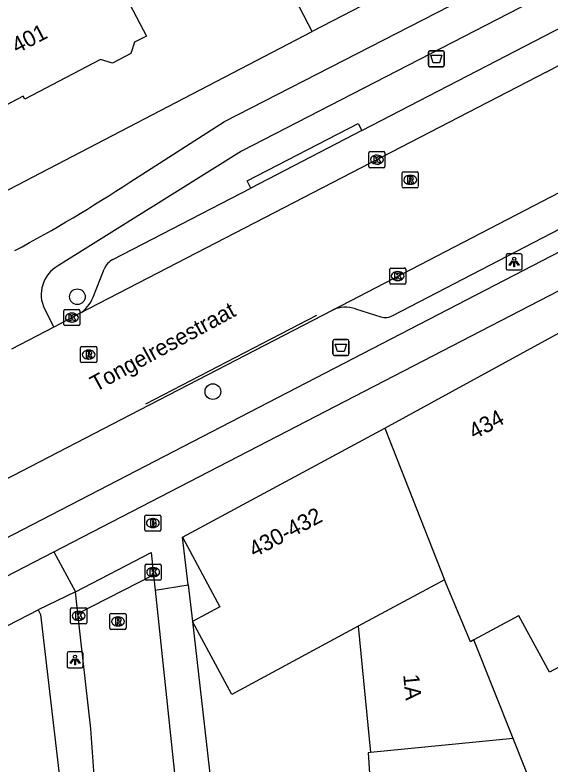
# Model space of a CAD drawing. Extents: x 163010 to 163853, y 382793 to 383982.
# Drawn here: x 163654.44 to 163687.82, y 383759.09 to 383805.82 of the extents above; entities that cross this region are included whole.
import ezdxf

# ---------------------------------------------------------------- set-up
doc = ezdxf.new("R2010")
doc.units = 0
for name, color, linetype in [('IMGEO_Afvalbak', 7, 'Continuous'), ('IMGEO_Boom', 7, 'Continuous'), ('IMGEO_Brandkraan', 7, 'Continuous'), ('IMGEO_Fietspad_open', 7, 'Continuous'), ('IMGEO_Kolk', 7, 'Continuous'), ('IMGEO_Lichtpunt', 7, 'Continuous'), ('IMGEO_Lijnafwatering', 7, 'Continuous'), ('IMGEO_Openbare_ruimte_label', 7, 'Continuous'), ('IMGEO_Pand', 7, 'Continuous'), ('IMGEO_Pand_nummerreeks', 7, 'Continuous'), ('IMGEO_Parkeervlak_open', 7, 'Continuous'), ('IMGEO_Rijbaan_lokaal_gesloten', 7, 'Continuous'), ('IMGEO_Rioolput', 7, 'Continuous'), ('IMGEO_Voetpad_open', 7, 'Continuous')]:
    doc.layers.add(name, color=color, linetype=linetype)

msp = doc.modelspace()

# ---------------------------------------------------------------- linework, layer by layer
at = {"layer": 'IMGEO_Afvalbak'}
for p, q in [((163680.18, 383802.691), (163680.18, 383803.491)), ((163680.18, 383803.491), (163680.18, 383802.691)), ((163680.28, 383803.591), (163681.07, 383803.591)), ((163681.07, 383803.591), (163680.28, 383803.591)), ((163681.17, 383803.491), (163681.17, 383802.691)), ((163681.17, 383802.691), (163681.17, 383803.491)), ((163681.07, 383802.591), (163680.28, 383802.591)), ((163680.28, 383802.591), (163681.07, 383802.591)), ((163674.237, 383784.702), (163674.237, 383785.502)), ((163674.237, 383785.502), (163674.237, 383784.702)), ((163674.337, 383785.602), (163675.127, 383785.602)), ((163675.127, 383785.602), (163674.337, 383785.602)), ((163675.227, 383785.502), (163675.227, 383784.702)), ((163675.227, 383784.702), (163675.227, 383785.502)), ((163675.127, 383784.602), (163674.337, 383784.602)), ((163674.337, 383784.602), (163675.127, 383784.602))]:
    msp.add_line(p, q, dxfattribs=at)
for points in [[(163680.323, 383803.305), (163681.027, 383803.305), (163680.878, 383802.835), (163680.472, 383802.835), (163680.323, 383803.305)], [(163674.38, 383785.316), (163675.084, 383785.316), (163674.935, 383784.846), (163674.529, 383784.846), (163674.38, 383785.316)]]:
    msp.add_lwpolyline(points, dxfattribs=at)
for centre, start, end in [((163680.28, 383803.491), 90, 180), ((163680.28, 383803.491), 90, 180), ((163681.07, 383803.491), 0, 90), ((163681.07, 383803.491), 360, 90), ((163680.28, 383802.691), 180, 270), ((163680.28, 383802.691), 180, 270), ((163681.07, 383802.691), 270, 0), ((163681.07, 383802.691), 270, 0), ((163674.337, 383785.502), 90, 180), ((163674.337, 383785.502), 90, 180), ((163675.127, 383785.502), 0, 90), ((163675.127, 383785.502), 360, 90), ((163674.337, 383784.702), 180, 270), ((163674.337, 383784.702), 180, 270), ((163675.127, 383784.702), 270, 0), ((163675.127, 383784.702), 270, 0)]:
    msp.add_arc(centre, 0.1, start, end, dxfattribs=at)
at = {"layer": 'IMGEO_Boom'}
for centre in [(163658.322, 383788.262), (163666.76, 383782.349)]:
    msp.add_circle(centre, 0.489, dxfattribs=at)
at = {"layer": 'IMGEO_Brandkraan'}
for p, q in [((163662.523, 383773.736), (163662.523, 383774.588)), ((163662.598, 383774.662), (163663.45, 383774.662)), ((163663.011, 383774.442), (163663.036, 383774.442)), ((163663.524, 383774.588), (163663.524, 383773.736)), ((163663.034, 383773.882), (163663.009, 383773.882)), ((163663.45, 383773.662), (163662.598, 383773.662))]:
    msp.add_line(p, q, dxfattribs=at)
for points in [[(163662.523, 383773.736), (163662.523, 383774.588)], [(163662.598, 383774.662), (163663.45, 383774.662)], [(163662.871, 383774.362), (163662.871, 383773.962), (163663.084, 383773.962)], [(163663.102, 383774.362), (163662.871, 383774.362)], [(163663.05, 383774.281), (163662.996, 383774.281), (163662.996, 383774.205)], [(163663.524, 383774.588), (163663.524, 383773.736)], [(163662.996, 383774.205), (163663.049, 383774.205)], [(163663.058, 383774.129), (163662.996, 383774.129), (163662.996, 383774.048)], [(163662.996, 383774.048), (163663.058, 383774.048)], [(163663.45, 383773.662), (163662.598, 383773.662)]]:
    msp.add_lwpolyline(points, dxfattribs=at)
for centre, radius, start, end in [((163662.6, 383774.586), 0.0765, 91.552, 178.448), ((163662.6, 383774.586), 0.0765, 91.552, 178.448), ((163663.051, 383774.243), 0.0379, 267.8285, 90.9355), ((163663.106, 383774.217), 0.145, 59.4692, 91.5367), ((163663.131, 383774.264), 0.0922, 285.5137, 58.1501), ((163663.448, 383774.586), 0.0765, 1.552, 88.448), ((163663.448, 383774.586), 0.0765, 1.552, 88.448), ((163663.059, 383774.088), 0.0404, 269.8759, 90.5077), ((163663.09, 383774.213), 0.251, 268.6676, 293.5347), ((163663.136, 383774.072), 0.105, 301.3115, 78.989), ((163662.6, 383773.738), 0.0765, 181.552, 268.448), ((163662.6, 383773.738), 0.0765, 181.552, 268.448), ((163663.448, 383773.738), 0.0765, 271.552, 358.448), ((163663.448, 383773.738), 0.0765, 271.552, 358.448)]:
    msp.add_arc(centre, radius, start, end, dxfattribs=at)
for centre, major_axis, ratio, start_param, end_param in [((163663.01, 383774.162), (-0.387, 0.002), 0.722429, 4.712389, 7.853982), ((163663.035, 383774.162), (-0.39, 0.002), 0.717154, 1.570796, 4.712389)]:
    msp.add_ellipse(centre, major_axis=major_axis, ratio=ratio, start_param=start_param, end_param=end_param, dxfattribs=at)
at = {"layer": 'IMGEO_Fietspad_open'}
for points in [[(163661.585, 383795.402), (163667.493, 383799.174), (163685.63, 383808.512)], [(163686.51, 383806.599), (163668.547, 383797.34), (163657.144, 383790.2)], [(163712.53, 383803.588), (163609.061, 383750), (163577.13, 383733.482), (163519.926, 383703.889)], [(163656.849, 383772.366), (163712.524, 383801.169)], [(163656.291, 383787.476), (163656.866, 383786.375)], [(163520.71, 383701.927), (163578.184, 383731.666), (163613.616, 383750), (163656.849, 383772.366)]]:
    msp.add_lwpolyline(points, dxfattribs=at)
for centre, radius, start, end in [((163610.389, 383873.008), 92.971, 298.27875, 303.41278), ((163658.106, 383788.403), 2.038, 118.169, 207.0559)]:
    msp.add_arc(centre, radius, start, end, dxfattribs=at)
at = {"layer": 'IMGEO_Kolk'}
for p, q in [((163676.474, 383796.376), (163676.474, 383797.228)), ((163676.549, 383797.302), (163677.401, 383797.302)), ((163677.475, 383797.228), (163677.475, 383796.376)), ((163676.962, 383797.082), (163676.987, 383797.082)), ((163677.401, 383796.302), (163676.549, 383796.302)), ((163676.985, 383796.522), (163676.96, 383796.522)), ((163677.77, 383789.126), (163677.77, 383789.978)), ((163677.845, 383790.052), (163678.697, 383790.052)), ((163678.258, 383789.832), (163678.283, 383789.832)), ((163678.771, 383789.978), (163678.771, 383789.126)), ((163678.281, 383789.272), (163678.256, 383789.272)), ((163678.697, 383789.052), (163677.845, 383789.052)), ((163657.48, 383786.534), (163657.48, 383787.386)), ((163657.555, 383787.46), (163658.407, 383787.46)), ((163658.481, 383787.386), (163658.481, 383786.534)), ((163657.968, 383787.24), (163657.993, 383787.24)), ((163658.407, 383786.46), (163657.555, 383786.46)), ((163657.991, 383786.68), (163657.966, 383786.68)), ((163662.538, 383770.674), (163662.538, 383771.526)), ((163662.613, 383771.6), (163663.465, 383771.6)), ((163663.539, 383771.526), (163663.539, 383770.674)), ((163663.026, 383771.38), (163663.051, 383771.38)), ((163663.465, 383770.6), (163662.613, 383770.6)), ((163663.049, 383770.82), (163663.024, 383770.82)), ((163657.902, 383767.951), (163657.902, 383768.803)), ((163657.977, 383768.877), (163658.829, 383768.877)), ((163658.39, 383768.657), (163658.415, 383768.657)), ((163658.903, 383768.803), (163658.903, 383767.951)), ((163658.829, 383767.877), (163657.977, 383767.877)), ((163658.413, 383768.097), (163658.388, 383768.097))]:
    msp.add_line(p, q, dxfattribs=at)
for points in [[(163676.474, 383796.376), (163676.474, 383797.228)], [(163676.549, 383797.302), (163677.401, 383797.302)], [(163677.475, 383797.228), (163677.475, 383796.376)], [(163676.795, 383797.002), (163676.918, 383797.002), (163676.918, 383796.851), (163677.048, 383797.002), (163677.212, 383797.002), (163677.066, 383796.851), (163677.219, 383796.602), (163677.067, 383796.602), (163676.982, 383796.766), (163676.918, 383796.699), (163676.918, 383796.602), (163676.795, 383796.602), (163676.795, 383797.002)], [(163677.401, 383796.302), (163676.549, 383796.302)], [(163677.77, 383789.126), (163677.77, 383789.978)], [(163677.845, 383790.052), (163678.697, 383790.052)], [(163678.091, 383789.752), (163678.214, 383789.752), (163678.214, 383789.601), (163678.344, 383789.752), (163678.508, 383789.752), (163678.362, 383789.601), (163678.515, 383789.352), (163678.363, 383789.352), (163678.278, 383789.516), (163678.214, 383789.449), (163678.214, 383789.352), (163678.091, 383789.352), (163678.091, 383789.752)], [(163678.771, 383789.978), (163678.771, 383789.126)], [(163678.697, 383789.052), (163677.845, 383789.052)], [(163657.48, 383786.534), (163657.48, 383787.386)], [(163657.555, 383787.46), (163658.407, 383787.46)], [(163658.481, 383787.386), (163658.481, 383786.534)], [(163657.801, 383787.16), (163657.924, 383787.16), (163657.924, 383787.009), (163658.054, 383787.16), (163658.218, 383787.16), (163658.072, 383787.009), (163658.225, 383786.76), (163658.073, 383786.76), (163657.988, 383786.924), (163657.924, 383786.857), (163657.924, 383786.76), (163657.801, 383786.76), (163657.801, 383787.16)], [(163658.407, 383786.46), (163657.555, 383786.46)], [(163662.538, 383770.674), (163662.538, 383771.526)], [(163662.613, 383771.6), (163663.465, 383771.6)], [(163663.539, 383771.526), (163663.539, 383770.674)], [(163662.859, 383771.3), (163662.982, 383771.3), (163662.982, 383771.149), (163663.112, 383771.3), (163663.276, 383771.3), (163663.13, 383771.149), (163663.283, 383770.9), (163663.131, 383770.9), (163663.046, 383771.064), (163662.982, 383770.997), (163662.982, 383770.9), (163662.859, 383770.9), (163662.859, 383771.3)], [(163663.465, 383770.6), (163662.613, 383770.6)], [(163657.902, 383767.951), (163657.902, 383768.803)], [(163657.977, 383768.877), (163658.829, 383768.877)], [(163658.903, 383768.803), (163658.903, 383767.951)], [(163658.223, 383768.577), (163658.346, 383768.577), (163658.346, 383768.426), (163658.476, 383768.577), (163658.64, 383768.577), (163658.494, 383768.426), (163658.647, 383768.177), (163658.495, 383768.177), (163658.41, 383768.341), (163658.346, 383768.274), (163658.346, 383768.177), (163658.223, 383768.177), (163658.223, 383768.577)], [(163658.829, 383767.877), (163657.977, 383767.877)]]:
    msp.add_lwpolyline(points, dxfattribs=at)
for centre, start, end in [((163676.551, 383797.226), 91.552, 178.448), ((163676.551, 383797.226), 91.552, 178.448), ((163677.399, 383797.226), 1.552, 88.448), ((163677.399, 383797.226), 1.552, 88.448), ((163676.551, 383796.378), 181.552, 268.448), ((163676.551, 383796.378), 181.552, 268.448), ((163677.399, 383796.378), 271.552, 358.448), ((163677.399, 383796.378), 271.552, 358.448), ((163677.847, 383789.976), 91.552, 178.448), ((163677.847, 383789.976), 91.552, 178.448), ((163678.695, 383789.976), 1.552, 88.448), ((163678.695, 383789.976), 1.552, 88.448), ((163677.847, 383789.128), 181.552, 268.448), ((163677.847, 383789.128), 181.552, 268.448), ((163678.695, 383789.128), 271.552, 358.448), ((163678.695, 383789.128), 271.552, 358.448), ((163657.557, 383787.384), 91.552, 178.448), ((163657.557, 383787.384), 91.552, 178.448), ((163658.405, 383787.384), 1.552, 88.448), ((163658.405, 383787.384), 1.552, 88.448), ((163657.557, 383786.536), 181.552, 268.448), ((163657.557, 383786.536), 181.552, 268.448), ((163658.405, 383786.536), 271.552, 358.448), ((163658.405, 383786.536), 271.552, 358.448), ((163662.615, 383771.524), 91.552, 178.448), ((163662.615, 383771.524), 91.552, 178.448), ((163663.463, 383771.524), 1.552, 88.448), ((163663.463, 383771.524), 1.552, 88.448), ((163662.615, 383770.676), 181.552, 268.448), ((163662.615, 383770.676), 181.552, 268.448), ((163663.463, 383770.676), 271.552, 358.448), ((163663.463, 383770.676), 271.552, 358.448), ((163657.979, 383768.801), 91.552, 178.448), ((163657.979, 383768.801), 91.552, 178.448), ((163658.827, 383768.801), 1.552, 88.448), ((163658.827, 383768.801), 1.552, 88.448), ((163657.979, 383767.953), 181.552, 268.448), ((163657.979, 383767.953), 181.552, 268.448), ((163658.827, 383767.953), 271.552, 358.448), ((163658.827, 383767.953), 271.552, 358.448)]:
    msp.add_arc(centre, 0.0765, start, end, dxfattribs=at)
for centre, major_axis, ratio, start_param, end_param in [((163676.961, 383796.802), (-0.387, 0.002), 0.722429, 4.712389, 7.853982), ((163676.986, 383796.802), (-0.39, 0.002), 0.717154, 1.570796, 4.712389), ((163678.257, 383789.552), (-0.387, 0.002), 0.722429, 4.712389, 7.853982), ((163678.282, 383789.552), (-0.39, 0.002), 0.717154, 1.570796, 4.712389), ((163657.967, 383786.96), (-0.387, 0.002), 0.722429, 4.712389, 7.853982), ((163657.992, 383786.96), (-0.39, 0.002), 0.717154, 1.570796, 4.712389), ((163663.025, 383771.1), (-0.387, 0.002), 0.722429, 4.712389, 7.853982), ((163663.05, 383771.1), (-0.39, 0.002), 0.717154, 1.570796, 4.712389), ((163658.389, 383768.377), (-0.387, 0.002), 0.722429, 4.712389, 7.853982), ((163658.414, 383768.377), (-0.39, 0.002), 0.717154, 1.570796, 4.712389)]:
    msp.add_ellipse(centre, major_axis=major_axis, ratio=ratio, start_param=start_param, end_param=end_param, dxfattribs=at)
at = {"layer": 'IMGEO_Lichtpunt'}
for p, q in [((163685.022, 383790.835), (163685.022, 383790.028)), ((163685.022, 383790.835), (163685.022, 383790.028)), ((163685.924, 383790.93), (163685.116, 383790.93)), ((163685.924, 383790.93), (163685.116, 383790.93)), ((163686.018, 383790.028), (163686.018, 383790.835)), ((163686.018, 383790.028), (163686.018, 383790.835)), ((163685.116, 383789.934), (163685.924, 383789.934)), ((163685.116, 383789.934), (163685.924, 383789.934)), ((163657.679, 383766.04), (163657.679, 383765.233)), ((163657.679, 383766.04), (163657.679, 383765.233)), ((163658.581, 383766.135), (163657.773, 383766.135)), ((163658.581, 383766.135), (163657.773, 383766.135)), ((163658.675, 383765.233), (163658.675, 383766.04)), ((163658.675, 383765.233), (163658.675, 383766.04)), ((163657.773, 383765.139), (163658.581, 383765.139)), ((163657.773, 383765.139), (163658.581, 383765.139))]:
    msp.add_line(p, q, dxfattribs=at)
for points in [[(163685.396, 383790.499), (163685.435, 383790.471), (163685.247, 383790.209), (163685.209, 383790.236), (163685.396, 383790.499)], [(163685.498, 383790.451), (163685.545, 383790.451), (163685.545, 383790.129), (163685.498, 383790.129), (163685.498, 383790.451)], [(163685.608, 383790.471), (163685.646, 383790.498), (163685.833, 383790.236), (163685.794, 383790.208), (163685.608, 383790.471)], [(163658.053, 383765.704), (163658.092, 383765.676), (163657.904, 383765.414), (163657.866, 383765.441), (163658.053, 383765.704)], [(163658.155, 383765.656), (163658.202, 383765.656), (163658.202, 383765.334), (163658.155, 383765.334), (163658.155, 383765.656)], [(163658.265, 383765.676), (163658.303, 383765.703), (163658.49, 383765.441), (163658.451, 383765.413), (163658.265, 383765.676)]]:
    msp.add_lwpolyline(points, dxfattribs=at)
for centre in [(163685.521, 383790.633), (163658.178, 383765.838)]:
    msp.add_circle(centre, 0.0994, dxfattribs=at)
for centre, start, end in [((163685.116, 383790.835), 90, 180), ((163685.116, 383790.835), 90, 180), ((163685.924, 383790.835), 0, 90), ((163685.924, 383790.835), 0, 90), ((163685.116, 383790.028), 180, 270), ((163685.116, 383790.028), 180, 270), ((163685.924, 383790.028), 270, 0), ((163685.924, 383790.028), 270, 360), ((163657.773, 383766.04), 90, 180), ((163657.773, 383766.04), 90, 180), ((163658.581, 383766.04), 0, 90), ((163658.581, 383766.04), 0, 90), ((163657.773, 383765.233), 180, 270), ((163657.773, 383765.233), 180, 270), ((163658.581, 383765.233), 270, 0), ((163658.581, 383765.233), 270, 360)]:
    msp.add_arc(centre, 0.0946, start, end, dxfattribs=at)
at = {"layer": 'IMGEO_Lijnafwatering'}
msp.add_lwpolyline([(163662.581, 383781.59), (163673.232, 383787.118)], dxfattribs=at)
at = {"layer": 'IMGEO_Pand'}
for points in [[(163672.951, 383804.798), (163670.631, 383809.228), (163669.87, 383810.682), (163668.517, 383813.268), (163671.744, 383814.958)], [(163653.132, 383814.38), (163654.991, 383810.81), (163656.718, 383811.709), (163657.873, 383809.492), (163659.562, 383810.371), (163660.31, 383808.937), (163662.619, 383804.502), (163661.877, 383804.116), (163661.653, 383803.407), (163660.502, 383802.808), (163659.772, 383803.038), (163655.045, 383800.577), (163654.953, 383800.754), (163651.183, 383798.792), (163648.298, 383804.337), (163645.99, 383808.773), (163645.759, 383809.216), (163649.913, 383811.378), (163649.37, 383812.422), (163653.132, 383814.38)], [(163678.523, 383807.699), (163672.951, 383804.798)], [(163677.463, 383780.069), (163688.777, 383786.255)], [(163664.862, 383773.278), (163677.463, 383780.069)], [(163677.463, 383780.069), (163681.18, 383770.62)], [(163695.57, 383773.644), (163689.282, 383770.255), (163689.259, 383770.243), (163691.172, 383766.728), (163687.719, 383764.874), (163685.809, 383768.383), (163685.788, 383768.371), (163683.021, 383766.88)], [(163664.862, 383773.278), (163667.196, 383768.947), (163665.484, 383768.025)], [(163681.18, 383770.62), (163675.81, 383767.729)], [(163683.021, 383766.88), (163682.793, 383766.757), (163681.18, 383770.62)], [(163648.303, 383764.854), (163655.879, 383768.749)], [(163655.879, 383768.749), (163656.024, 383768.457), (163657.644, 383754.612)], [(163675.81, 383767.729), (163667.931, 383763.483), (163665.484, 383768.025)], [(163675.81, 383767.729), (163676.575, 383759.859)], [(163685.466, 383760.735), (163683.021, 383766.88)], [(163676.575, 383759.859), (163676.434, 383759.843), (163676.818, 383753.803), (163686.238, 383754.58), (163687.689, 383755.148), (163685.466, 383760.735)], [(163685.466, 383760.735), (163676.575, 383759.859)]]:
    msp.add_lwpolyline(points, dxfattribs=at)
at = {"layer": 'IMGEO_Parkeervlak_open'}
for points in [[(163676.042, 383798.623), (163700.558, 383811.331), (163702.091, 383812.175), (163703.506, 383812.992)], [(163660.538, 383790.586), (163669.117, 383795.033)], [(163659.297, 383788.225), (163659.987, 383789.976)], [(163665.484, 383768.025), (163666.905, 383755.629)]]:
    msp.add_lwpolyline(points, dxfattribs=at)
for centre, radius, start, end in [((163661.074, 383789.548), 1.168, 117.3068, 158.5115), ((163657.303, 383789.01), 2.143, 302.7759, 338.5165)]:
    msp.add_arc(centre, radius, start, end, dxfattribs=at)
at = {"layer": 'IMGEO_Rijbaan_lokaal_gesloten'}
for points in [[(163674.214, 383787.427), (163708.011, 383804.965)], [(163687.51, 383802.26), (163658.463, 383787.208)], [(163649.405, 383774.585), (163653.727, 383776.822), (163662.212, 383781.215), (163674.214, 383787.427)], [(163658.463, 383787.208), (163656.866, 383786.375)], [(163656.866, 383786.375), (163654.214, 383784.992)], [(163658.349, 383768.531), (163663.057, 383770.934)], [(163663.057, 383770.934), (163663.157, 383769.987)], [(163663.157, 383769.987), (163664.695, 383755.428)], [(163660.835, 383744.414), (163660.198, 383750), (163659.581, 383755.526), (163659.169, 383761.342), (163658.349, 383768.531)]]:
    msp.add_lwpolyline(points, dxfattribs=at)
msp.add_arc((163638.156, 383894.666), 104.76, 298.10686, 303.91507, dxfattribs=at)
at = {"layer": 'IMGEO_Rioolput'}
for p, q in [((163678.549, 383795.12), (163678.549, 383795.972)), ((163678.624, 383796.046), (163679.476, 383796.046)), ((163679.037, 383795.826), (163679.062, 383795.826)), ((163679.55, 383795.972), (163679.55, 383795.12)), ((163679.06, 383795.266), (163679.035, 383795.266)), ((163679.476, 383795.046), (163678.624, 383795.046)), ((163658.525, 383784.23), (163658.525, 383785.082)), ((163658.6, 383785.156), (163659.452, 383785.156)), ((163659.526, 383785.082), (163659.526, 383784.23)), ((163659.013, 383784.936), (163659.038, 383784.936)), ((163659.452, 383784.156), (163658.6, 383784.156)), ((163659.036, 383784.376), (163659.011, 383784.376)), ((163660.35, 383767.602), (163660.35, 383768.454)), ((163660.425, 383768.528), (163661.277, 383768.528)), ((163660.838, 383768.308), (163660.863, 383768.308)), ((163661.351, 383768.454), (163661.351, 383767.602)), ((163660.861, 383767.748), (163660.836, 383767.748)), ((163661.277, 383767.528), (163660.425, 383767.528))]:
    msp.add_line(p, q, dxfattribs=at)
for points in [[(163678.549, 383795.12), (163678.549, 383795.972)], [(163678.624, 383796.046), (163679.476, 383796.046)], [(163679.138, 383795.744), (163678.886, 383795.746), (163678.886, 383795.346)], [(163679.55, 383795.972), (163679.55, 383795.12)], [(163678.886, 383795.346), (163679.01, 383795.346), (163679.01, 383795.508), (163679.021, 383795.508)], [(163679.064, 383795.665), (163679.01, 383795.665), (163679.01, 383795.584)], [(163679.01, 383795.584), (163679.062, 383795.584)], [(163679.068, 383795.479), (163679.139, 383795.346), (163679.279, 383795.346), (163679.214, 383795.472)], [(163679.476, 383795.046), (163678.624, 383795.046)], [(163658.525, 383784.23), (163658.525, 383785.082)], [(163658.6, 383785.156), (163659.452, 383785.156)], [(163659.526, 383785.082), (163659.526, 383784.23)], [(163659.114, 383784.854), (163658.862, 383784.856), (163658.862, 383784.456)], [(163658.862, 383784.456), (163658.986, 383784.456), (163658.986, 383784.618), (163658.997, 383784.618)], [(163659.04, 383784.775), (163658.986, 383784.775), (163658.986, 383784.694)], [(163658.986, 383784.694), (163659.038, 383784.694)], [(163659.044, 383784.589), (163659.115, 383784.456), (163659.255, 383784.456), (163659.19, 383784.582)], [(163659.452, 383784.156), (163658.6, 383784.156)], [(163660.35, 383767.602), (163660.35, 383768.454)], [(163660.425, 383768.528), (163661.277, 383768.528)], [(163660.939, 383768.226), (163660.687, 383768.228), (163660.687, 383767.828)], [(163661.351, 383768.454), (163661.351, 383767.602)], [(163660.687, 383767.828), (163660.811, 383767.828), (163660.811, 383767.99), (163660.822, 383767.99)], [(163660.865, 383768.147), (163660.811, 383768.147), (163660.811, 383768.066)], [(163660.811, 383768.066), (163660.863, 383768.066)], [(163660.869, 383767.961), (163660.94, 383767.828), (163661.08, 383767.828), (163661.015, 383767.954)], [(163661.277, 383767.528), (163660.425, 383767.528)]]:
    msp.add_lwpolyline(points, dxfattribs=at)
for centre, radius, start, end in [((163678.626, 383795.97), 0.0765, 91.552, 178.448), ((163678.626, 383795.97), 0.0765, 91.552, 178.448), ((163679.137, 383795.634), 0.109, 350.3612, 89.416), ((163679.474, 383795.97), 0.0765, 1.552, 88.448), ((163679.474, 383795.97), 0.0765, 1.552, 88.448), ((163679.02, 383795.455), 0.0533, 26.0293, 88.6989), ((163679.046, 383795.773), 0.19, 274.7715, 282.9687), ((163679.07, 383795.569), 0.0964, 77.0061, 93.1865), ((163679.084, 383795.626), 0.0378, 276.6634, 79.6772), ((163679.135, 383795.634), 0.112, 277.5842, 350.9817), ((163679.119, 383795.419), 0.108, 29.5134, 73.7905), ((163678.626, 383795.122), 0.0765, 181.552, 268.448), ((163678.626, 383795.122), 0.0765, 181.552, 268.448), ((163679.474, 383795.122), 0.0765, 271.552, 358.448), ((163679.474, 383795.122), 0.0765, 271.552, 358.448), ((163658.602, 383785.08), 0.0765, 91.552, 178.448), ((163658.602, 383785.08), 0.0765, 91.552, 178.448), ((163659.45, 383785.08), 0.0765, 1.552, 88.448), ((163659.45, 383785.08), 0.0765, 1.552, 88.448), ((163658.996, 383784.565), 0.0533, 26.0293, 88.6989), ((163659.022, 383784.883), 0.19, 274.7715, 282.9687), ((163659.046, 383784.679), 0.0964, 77.0061, 93.1865), ((163659.06, 383784.736), 0.0378, 276.6634, 79.6772), ((163659.113, 383784.744), 0.109, 350.3612, 89.416), ((163659.111, 383784.744), 0.112, 277.5842, 350.9817), ((163659.095, 383784.529), 0.108, 29.5134, 73.7905), ((163658.602, 383784.232), 0.0765, 181.552, 268.448), ((163658.602, 383784.232), 0.0765, 181.552, 268.448), ((163659.45, 383784.232), 0.0765, 271.552, 358.448), ((163659.45, 383784.232), 0.0765, 271.552, 358.448), ((163660.427, 383768.452), 0.0765, 91.552, 178.448), ((163660.427, 383768.452), 0.0765, 91.552, 178.448), ((163660.938, 383768.116), 0.109, 350.3612, 89.416), ((163661.275, 383768.452), 0.0765, 1.552, 88.448), ((163661.275, 383768.452), 0.0765, 1.552, 88.448), ((163660.821, 383767.937), 0.0533, 26.0293, 88.6989), ((163660.847, 383768.255), 0.19, 274.7715, 282.9687), ((163660.871, 383768.051), 0.0964, 77.0061, 93.1865), ((163660.885, 383768.108), 0.0378, 276.6634, 79.6772), ((163660.936, 383768.116), 0.112, 277.5842, 350.9817), ((163660.92, 383767.901), 0.108, 29.5134, 73.7905), ((163660.427, 383767.604), 0.0765, 181.552, 268.448), ((163660.427, 383767.604), 0.0765, 181.552, 268.448), ((163661.275, 383767.604), 0.0765, 271.552, 358.448), ((163661.275, 383767.604), 0.0765, 271.552, 358.448)]:
    msp.add_arc(centre, radius, start, end, dxfattribs=at)
for centre, major_axis, ratio, start_param, end_param in [((163679.036, 383795.546), (-0.387, 0.002), 0.722429, 4.712389, 7.853982), ((163679.061, 383795.546), (-0.39, 0.002), 0.717154, 1.570796, 4.712389), ((163659.012, 383784.656), (-0.387, 0.002), 0.722429, 4.712389, 7.853982), ((163659.037, 383784.656), (-0.39, 0.002), 0.717154, 1.570796, 4.712389), ((163660.837, 383768.028), (-0.387, 0.002), 0.722429, 4.712389, 7.853982), ((163660.862, 383768.028), (-0.39, 0.002), 0.717154, 1.570796, 4.712389)]:
    msp.add_ellipse(centre, major_axis=major_axis, ratio=ratio, start_param=start_param, end_param=end_param, dxfattribs=at)
at = {"layer": 'IMGEO_Voetpad_open'}
for points in [[(163651.566, 383793.659), (163672.951, 383804.798)], [(163669.117, 383795.033), (163668.887, 383795.476), (163675.812, 383799.066), (163676.042, 383798.623)], [(163676.042, 383798.623), (163669.117, 383795.033)], [(163677.961, 383787.095), (163692.251, 383794.503), (163691.996, 383795.068)], [(163675.652, 383787.502), (163677.209, 383787.007)], [(163665.213, 383770.315), (163664.862, 383773.278)], [(163656.849, 383772.366), (163658.196, 383769.87)], [(163658.196, 383769.87), (163662.908, 383772.326), (163663.057, 383770.934)], [(163663.157, 383769.987), (163665.213, 383770.315)], [(163665.213, 383770.315), (163665.484, 383768.025)], [(163658.196, 383769.87), (163655.879, 383768.749)], [(163658.349, 383768.531), (163658.196, 383769.87)]]:
    msp.add_lwpolyline(points, dxfattribs=at)
for centre, radius, start, end in [((163675.02, 383785.798), 1.817, 69.6444, 116.3268), ((163677.476, 383787.982), 1.011, 254.6845, 298.6645)]:
    msp.add_arc(centre, radius, start, end, dxfattribs=at)

# ---------------------------------------------------------------- texts
at = {"layer": 'IMGEO_Openbare_ruimte_label'}
msp.add_text('Tongelresestraat', height=1, rotation=28.5373, dxfattribs=at).set_placement((163659.461, 383782.312))
at = {"layer": 'IMGEO_Pand_nummerreeks'}
for s, rotation, p in [('401', 27.502, (163654.565, 383803.393)), ('434', 28.3213, (163683.034, 383779.345)), ('430-432', 28.0988, (163669.343, 383771.992)), ('1A', 275.4429, (163678.611, 383764.709))]:
    msp.add_text(s, height=1, rotation=rotation, dxfattribs=at).set_placement(p)

doc.saveas('drawing.dxf')
